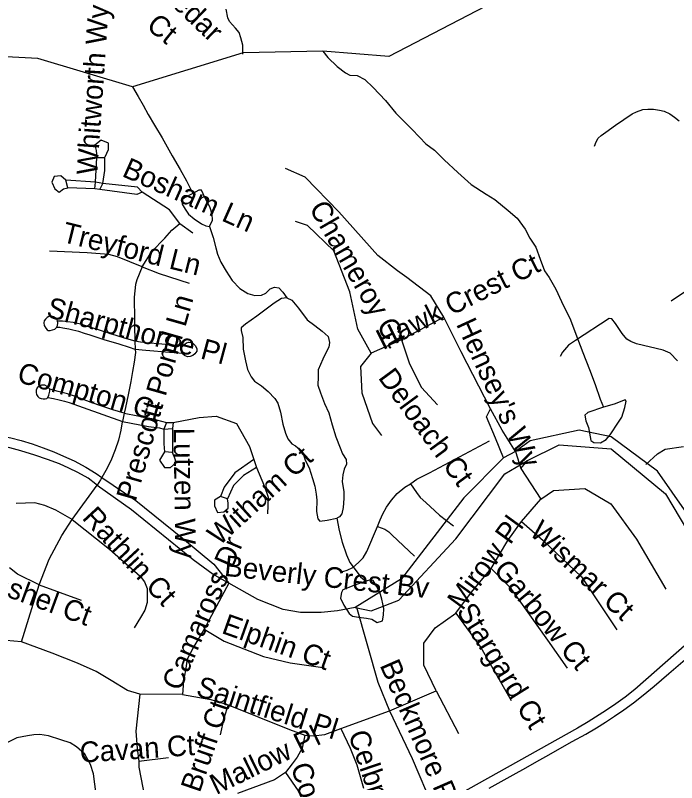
# Model space of a CAD drawing. Extents: x 1383679 to 1536984, y 460658 to 651027.
# Drawn here: x 1468299 to 1471343, y 497543 to 501072 of the extents above; entities that cross this region are included whole.
import ezdxf

# ---------------------------------------------------------------- set-up
doc = ezdxf.new("R2010")
doc.units = 0
for name, color, linetype in [('Exist Hydrographic Creek Single Shore', 7, 'Continuous'), ('Exist Hydrographic Misc Water Feature', 7, 'Continuous'), ('Exist Road Non-System Type 51', 7, 'Continuous'), ('Exist Road Non-System Type 51 Label', 7, 'Continuous'), ('Exist Road Primary NC UnDivided 4 Lane Attributed', 7, 'Continuous')]:
    doc.layers.add(name, color=color, linetype=linetype)

msp = doc.modelspace()

# ---------------------------------------------------------------- linework, layer by layer
at = {"layer": 'Exist Hydrographic Creek Single Shore'}
msp.add_lwpolyline([(1470946.3, 501365.9), (1470017.8, 500882.9), (1469714.1, 500907.6), (1469347.5, 500900.1), (1468838.7, 500743.9), (1468402.2, 500874.3), (1468049.9, 500891.5), (1467938.2, 501054.9), (1467869.4, 501149.5)], dxfattribs=at)
at = {"layer": 'Exist Hydrographic Misc Water Feature'}
for points in [[(1469345.7, 500894.5), (1469346.4, 500934.7), (1469337, 500968.5), (1469329.5, 500993.2), (1469311.9, 501013.3), (1469284.4, 501043.4), (1469276.7, 501061.6), (1469269.4, 501100.3)], [(1469714.1, 500907.6), (1469737.7, 500879.2), (1469780.8, 500836.5), (1469818.4, 500807.8), (1469838.1, 500797.6), (1469872.2, 500795.3), (1469907.8, 500776.5), (1469945.3, 500741.2), (1470002.1, 500680.2), (1470051.1, 500621.8), (1470123.7, 500548.1), (1470159.1, 500511.3), (1470188.6, 500481.2), (1470228.1, 500452.5), (1470273.2, 500407.3), (1470336.2, 500350.2), (1470397.2, 500294.8), (1470466.4, 500249.9), (1470506, 500225.3), (1470567.1, 500174), (1470608.4, 500139.6), (1470645.6, 500088.8), (1470666.9, 500048.1), (1470694.1, 500005.7), (1470715, 499951.1), (1470734, 499896.6), (1470755.5, 499866.6), (1470786.6, 499813.5), (1470813.6, 499755.5), (1470854.1, 499671), (1470878.9, 499606.5), (1470911.3, 499521.3), (1470941.8, 499442.7), (1470968.7, 499374.1), (1470991.5, 499306.3), (1471006.7, 499269.9)], [(1468838.7, 500743.9), (1468863.9, 500699), (1468887.2, 500659.2), (1468910.4, 500616.8), (1468939.6, 500567.9), (1468974.5, 500508.9), (1469021, 500426.7), (1469057.9, 500363.6), (1469086.9, 500311.3), (1469116, 500252.4)], [(1469193.2, 500100.8), (1469205.7, 500130.8), (1469204.1, 500157.1), (1469194.8, 500191), (1469177.4, 500221.7), (1469163.9, 500251.5), (1469156.1, 500268.1), (1469144.1, 500268.3), (1469116, 500252.4)], [(1469116, 500252.4), (1469077.5, 500233.5), (1469067.4, 500223.1), (1469067, 500203.4), (1469080.5, 500181), (1469096.2, 500158.5), (1469121.8, 500136.6), (1469155.4, 500113.8), (1469175.2, 500103.6), (1469193.2, 500100.8)], [(1469193.2, 500100.8), (1469210.2, 500050.4), (1469221.3, 500002.5), (1469228.9, 499974.5), (1469244.1, 499936.4), (1469269.4, 499895.7), (1469296.7, 499853.3), (1469332, 499816.5), (1469369.7, 499793.6), (1469401.5, 499783.1), (1469431.4, 499784.9), (1469451.6, 499794.4), (1469472, 499813.7), (1469492.2, 499821.5), (1469512.1, 499819.4), (1469529.7, 499798.6), (1469549.2, 499772.7)], [(1469549.2, 499772.7), (1469523.3, 499769.1), (1469490.8, 499747.7), (1469409.7, 499688.6), (1469359, 499651.8), (1469338.6, 499634.2), (1469338.4, 499621.9), (1469345.9, 499589.7), (1469346.9, 499536.4), (1469357.9, 499483.6), (1469367.2, 499443.2), (1469384.6, 499409.2), (1469400.2, 499389.2), (1469431.8, 499368.1), (1469463.4, 499342), (1469492.8, 499309.4), (1469506.5, 499288.6), (1469519.7, 499246.5), (1469530.7, 499192.1), (1469541.9, 499150), (1469553.4, 499124.4), (1469571.1, 499101.8), (1469588.9, 499091.6), (1469610.5, 499073.1), (1469624.3, 499056.5), (1469633.7, 499026.7), (1469651, 498990.3), (1469666.2, 498941.5), (1469677.6, 498906.1), (1469682.9, 498869.8), (1469686.3, 498841.8), (1469685.4, 498789.3), (1469690.8, 498755.6), (1469700.6, 498745.6), (1469734.8, 498750.6), (1469779, 498759.6)], [(1469549.2, 499772.7), (1469571.1, 499761.6), (1469602.5, 499725.7), (1469641.5, 499672.4), (1469677, 499646.3), (1469710.6, 499619.3), (1469738.1, 499594.9), (1469745.7, 499566.9), (1469741.3, 499546.5), (1469730.9, 499525.3), (1469714.2, 499491.2), (1469693.4, 499441.6), (1469692.8, 499409.6), (1469692, 499371.8), (1469703.4, 499335.5), (1469722.5, 499286.7), (1469741.8, 499244.5), (1469756.7, 499188.4), (1469773.8, 499133.9), (1469794.8, 499083.4), (1469804.3, 499055.3), (1469821.8, 499029.5), (1469823.4, 499007.3), (1469813, 498985.4), (1469806.6, 498959.2), (1469804, 498927.3), (1469811.2, 498881.2), (1469810.6, 498849.2), (1469807.8, 498809.1), (1469801.3, 498779.7), (1469791.1, 498765.9), (1469779, 498759.6)], [(1471006.7, 499269.9), (1470934.3, 499245.1), (1470920.1, 499233.1), (1470925.6, 499206.7), (1470937, 499176.9), (1470948, 499116.8), (1470961.7, 499106.7), (1470991.8, 499106.1), (1471018, 499121.1), (1471036.5, 499142.9), (1471075.5, 499200.4), (1471090, 499223.9), (1471104.9, 499267.9), (1471111.3, 499297.3), (1471105.5, 499304), (1471055.1, 499284.5), (1471006.7, 499269.9)], [(1469779, 498759.6), (1469789.9, 498701.9), (1469802.9, 498649.1), (1469823.9, 498591.3), (1469839.3, 498554.9), (1469876.3, 498504.1), (1469888.1, 498489.9), (1469911.7, 498468.9)], [(1469911.7, 498468.9), (1469857.3, 498450.3), (1469806.9, 498429.1), (1469800.6, 498417), (1469796.1, 498391.6), (1469811.6, 498359.3), (1469835, 498320.2), (1469850.7, 498308.4), (1469878.6, 498303.8), (1469914.6, 498299), (1469940.5, 498294.4), (1469964.3, 498279.9), (1469988.4, 498287.6), (1469992.9, 498313.8), (1469995.4, 498343.3), (1469986.2, 498386.2), (1469976.9, 498418.4), (1469961.3, 498446.6), (1469945.7, 498472.3), (1469935.7, 498475), (1469911.7, 498468.9)]]:
    msp.add_lwpolyline(points, dxfattribs=at)
at = {"layer": 'Exist Road Non-System Type 51'}
for p, q in [((1468848.4, 499575.2), (1468850.5, 499535.9)), ((1468800, 499242.3), (1468791.6, 499204.3)), ((1468559.8, 498752.6), (1468675.3, 498911.5)), ((1469281.7, 498460.8), (1469167.8, 498248.1)), ((1468326.7, 498189.8), (1468408.3, 498452.4)), ((1468408.3, 498452.4), (1468601.7, 498381.5)), ((1468326.7, 498189.8), (1468219.2, 498200.2)), ((1470021.8, 497873.6), (1470236.4, 497965.7)), ((1470236.4, 497965.7), (1470338.8, 497769)), ((1469069, 497947.9), (1468872.4, 497950)), ((1469797.5, 497792), (1470021.8, 497873.6)), ((1468868, 497641.3), (1469003.8, 497658.1))]:
    msp.add_line(p, q, dxfattribs=at)
for points in [[(1470965.2, 500470.8), (1470972.4, 500490.3), (1470981.8, 500507.2), (1470995.6, 500520), (1471017.1, 500535), (1471061.1, 500566.7), (1471137.8, 500618.8), (1471158, 500629), (1471187.1, 500638.6), (1471211, 500641.4), (1471236.2, 500640.7), (1471264.8, 500636.9), (1471286.1, 500631.2), (1471311, 500620), (1471333.9, 500604.2), (1471355, 500586.5)], [(1468713, 500421.7), (1468727.2, 500455.8), (1468727.2, 500484.2), (1468693.1, 500498.4), (1468664.7, 500475.6), (1468670.4, 500450.1), (1468673.2, 500418.8)], [(1468667.6, 500305.2), (1468673.2, 500418.8)], [(1468673.2, 500418.8), (1468710.1, 500418.8)], [(1468701.6, 500299.5), (1468710.1, 500359.2), (1468710.1, 500418.8)], [(1470058.3, 499897.6), (1469967.6, 499967.1), (1469788.7, 500168.8), (1469632.6, 500327.9), (1469541.8, 500367.7)], [(1468531.3, 500313.7), (1468508.6, 500333.6), (1468477.4, 500330.8), (1468466, 500305.2), (1468480.2, 500273.9), (1468500.1, 500259.7), (1468520, 500273.9), (1468539.8, 500279.6)], [(1468667.6, 500305.2), (1468531.3, 500313.7)], [(1468539.8, 500279.6), (1468531.3, 500313.7)], [(1468664.7, 500273.9), (1468667.6, 500305.2)], [(1468701.6, 500299.5), (1468667.6, 500305.2)], [(1468687.4, 500271.1), (1468701.6, 500299.5)], [(1468883.3, 500259.7), (1468860.6, 500282.5), (1468701.6, 500299.5)], [(1468664.7, 500273.9), (1468539.8, 500279.6)], [(1468687.4, 500271.1), (1468664.7, 500273.9)], [(1468883.3, 500259.7), (1468857.7, 500248.4), (1468687.4, 500271.1)], [(1469056.4, 500114.8), (1469008.2, 500177.3), (1468883.3, 500259.7)], [(1469936.2, 499518.8), (1469875.2, 499628.8), (1469838.6, 499799.8), (1469765.3, 499989.2), (1469643.3, 500105.3), (1469588.4, 500123.6)], [(1468882.6, 499915.8), (1468927.2, 499986.7), (1468987.4, 500047.2), (1469019.5, 500083.6), (1469056.4, 500114.8)], [(1469056.4, 500114.8), (1469116, 500072.2)], [(1468882.6, 499915.8), (1468769.3, 499961.7), (1468729.5, 499972.1), (1468629.6, 499980.4), (1468456.1, 499987.7)], [(1468882.6, 499915.8), (1468858.4, 499855), (1468852.4, 499833.5), (1468848.3, 499805.6), (1468846.3, 499776.2), (1468845.4, 499745.3), (1468847.4, 499703), (1468847.8, 499662.8), (1468847.9, 499618), (1468848.1, 499600.5), (1468848.3, 499576.7), (1468848.4, 499575.2)], [(1468882.6, 499915.8), (1468961, 499885.6), (1469099.6, 499839.7)], [(1470271.9, 499683.8), (1470210.9, 499781.5), (1470101, 499867), (1470058.3, 499897.6)], [(1471659.9, 499642.8), (1471602.5, 499724.5), (1471560.4, 499777.2), (1471530.5, 499800.9), (1471499.4, 499816.3), (1471470.4, 499820.2), (1471444.4, 499819.8), (1471415.9, 499815.4), (1471388.2, 499804.9), (1471318.4, 499758.3)], [(1468492.6, 499667.1), (1468486.5, 499678.7), (1468475.2, 499685.5), (1468463.9, 499688.6), (1468453.7, 499686.5), (1468445.6, 499681.8), (1468437.1, 499675), (1468431.7, 499666.7), (1468429.5, 499657.3), (1468431.7, 499645.3), (1468439.2, 499633.9), (1468444.6, 499626.1), (1468449.9, 499622.4), (1468459.6, 499622.4), (1468470.4, 499625), (1468480.6, 499628.1), (1468488.1, 499637)], [(1468488.1, 499637), (1468492.9, 499645.3), (1468494.5, 499656.3), (1468492.6, 499667.1)], [(1468492.6, 499667.1), (1468503.6, 499667.6), (1468515.9, 499667.8), (1468539.6, 499664.8), (1468564.3, 499660.5), (1468598.4, 499652.8), (1468625.6, 499644.8), (1468675.2, 499629), (1468737.2, 499608.2), (1468800.4, 499589.6), (1468848.4, 499575.2)], [(1470271.9, 499683.8), (1470076.6, 499579.9)], [(1470485.5, 499262.3), (1470351.2, 499525), (1470271.9, 499683.8)], [(1471346.6, 499482.9), (1471313.2, 499518.8), (1471280.6, 499532.6), (1471158.2, 499560.8), (1471132.4, 499572.2), (1471113.9, 499583), (1471091.5, 499609), (1471061.8, 499655), (1471044.6, 499675.6), (1471033.1, 499678.6), (1470878, 499577.3), (1470845.9, 499555.2), (1470817.6, 499522.8), (1470807.5, 499503.3)], [(1468850.5, 499535.9), (1468824.4, 499544.5), (1468776.6, 499559.3), (1468707.4, 499580.2), (1468642.8, 499601.7), (1468617.7, 499609.4), (1468590.9, 499617.5), (1468562.8, 499624.5), (1468544.4, 499628.7), (1468516.7, 499634.1), (1468503.2, 499635.9), (1468488.1, 499637)], [(1468848.4, 499575.2), (1468848.7, 499575.1), (1468875.4, 499569.9), (1468901.1, 499567), (1468973.2, 499560.8), (1469035.2, 499555.6), (1469071, 499553.3)], [(1469067.3, 499517.3), (1469062.6, 499532.3), (1469063.6, 499542.7), (1469071, 499553.3)], [(1469071, 499553.3), (1469087.3, 499565.6), (1469098, 499568.7), (1469114.1, 499565.6), (1469127, 499553.1), (1469134.5, 499540.6), (1469134.5, 499528.1), (1469124.9, 499515.6), (1469115.2, 499507.2), (1469103.4, 499503.1), (1469091, 499502), (1469078.1, 499508.3), (1469067.3, 499517.3)], [(1470076.6, 499579.9), (1469936.2, 499518.8)], [(1470076.6, 499579.9), (1470113.2, 499470), (1470168.2, 499360), (1470241.4, 499280.6)], [(1468850.5, 499535.9), (1468851.2, 499521.5), (1468845.9, 499477.1), (1468838.2, 499434.5), (1468830.1, 499387.6), (1468818, 499326.9), (1468805.9, 499268.5), (1468800, 499242.3)], [(1469067.3, 499517.3), (1469051, 499518.9), (1469007.9, 499521.5), (1468900.2, 499530.1), (1468850.9, 499535.8), (1468850.5, 499535.9)], [(1469936.2, 499518.8), (1469887.4, 499457.8), (1469893.5, 499335.6), (1469942.3, 499195.1), (1469985.1, 499140.1)], [(1468457.5, 499353.5), (1468445.1, 499365.5), (1468433.8, 499371.2), (1468418.8, 499371.2), (1468408.6, 499366.5), (1468399.5, 499358.7), (1468394.6, 499347.8), (1468394.6, 499337.9), (1468395.7, 499328), (1468402.1, 499319.1), (1468408.6, 499313.4), (1468418.3, 499309.2), (1468426.8, 499307.6), (1468436.5, 499307.6), (1468443, 499309.2), (1468448.5, 499315.1)], [(1468448.5, 499315.1), (1468452.6, 499325.4), (1468454.8, 499330.6), (1468458, 499343.6), (1468457.5, 499353.5)], [(1468800, 499242.3), (1468747.3, 499257.6), (1468696.4, 499274.4), (1468648.3, 499291.8), (1468576.1, 499319.5), (1468538.6, 499331.6), (1468496.5, 499341.5), (1468457.5, 499353.5)], [(1468448.5, 499315.1), (1468474.8, 499309.4), (1468501, 499303.8), (1468525.3, 499297.2), (1468545.8, 499291.7), (1468611.3, 499268.2), (1468791.6, 499204.3)], [(1468800, 499242.3), (1468925.8, 499217.2), (1468993.9, 499200.2)], [(1470546.5, 499036.3), (1470509.9, 499127.9), (1470467.2, 499225.6), (1470485.5, 499262.3)], [(1470601.5, 499066.8), (1470540.4, 499164.6), (1470485.5, 499262.3)], [(1468791.6, 499204.3), (1468791.2, 499202.9), (1468784.7, 499164.1), (1468773.4, 499118.3), (1468758.2, 499074.3), (1468737.9, 499023.1), (1468715.1, 498979.1), (1468696.8, 498945.7)], [(1468791.6, 499204.3), (1468911.6, 499180.3), (1468962.7, 499174.6), (1468982.6, 499168.9)], [(1468993.9, 499200.2), (1468982.6, 499168.9)], [(1468993.9, 499200.2), (1469025.2, 499200.2)], [(1469025.2, 499200.2), (1469022.3, 499171.8)], [(1469025.2, 499200.2), (1469144.4, 499222.9), (1469223.8, 499228.6), (1469317.5, 499194.5), (1469377.1, 499089.4), (1469397, 499029.7)], [(1468982.6, 499168.9), (1469022.3, 499171.8)], [(1468982.6, 499166.1), (1468982.6, 499100.8), (1468985.4, 499063.8)], [(1469022.3, 499171.8), (1469022.3, 499061)], [(1471659.7, 498411.1), (1471571.9, 498535.4), (1471468.1, 498669.8), (1471254.5, 498975.2), (1471040.9, 499134), (1470894.4, 499164.6), (1470668.6, 499115.7), (1470601.5, 499066.8)], [(1468099.8, 499155), (1468138.4, 499149.3), (1468182, 499146.5), (1468223.9, 499139.6), (1468278.7, 499128.9), (1468325.5, 499116.5), (1468376.3, 499100.9), (1468427.5, 499082.9), (1468476.3, 499064), (1468520.3, 499045.3), (1468570.2, 499022.4), (1468623.4, 498993.6), (1468670.5, 498965.3), (1468696.8, 498945.7)], [(1468675.3, 498911.5), (1468669.1, 498916), (1468633.5, 498943.3), (1468586.9, 498969.7), (1468544.7, 498990.1), (1468501.4, 499008.6), (1468446.7, 499029.3), (1468388.6, 499049.5), (1468324.2, 499069.3), (1468274.1, 499083.1), (1468221.1, 499094.3), (1468171.4, 499103.1), (1468128.5, 499110.4), (1468094.8, 499118.6)], [(1470117.4, 498917.8), (1470119.5, 498919.2), (1470146.4, 498939.1), (1470205.1, 498968.4), (1470481.6, 499114.9)], [(1470625.9, 498987.4), (1470656.4, 499024.1), (1470802.9, 499097.4), (1471040.9, 499079), (1471291.1, 498871.3), (1471498.6, 498523.2), (1471608.5, 498401), (1471579, 498346.5)], [(1468985.4, 499063.8), (1468962.7, 499026.9), (1468985.4, 498992.8), (1469013.8, 498992.8), (1469039.4, 499015.5), (1469033.7, 499035.4), (1469022.3, 499061)], [(1469022.3, 499061), (1468985.4, 499063.8)], [(1470601.5, 499066.8), (1470546.5, 499036.3)], [(1470601.5, 499066.8), (1470625.9, 498987.4), (1470717.4, 498846.9)], [(1471201.6, 499006.2), (1471255.5, 499055.6), (1471290.1, 499077), (1471374.2, 499088.6)], [(1469397, 499029.7), (1469309, 498967.2), (1469260.7, 498901.9), (1469243.7, 498859.3)], [(1469397, 499029.7), (1469408.3, 498992.8)], [(1470546.5, 499036.3), (1470363.5, 498853), (1470076.6, 498480.4), (1469862.9, 498348.2)], [(1469862.9, 498348.2), (1469936.2, 498333.8), (1470064.4, 498382.7), (1470326.8, 498663.7), (1470552.6, 498963), (1470656.4, 499024.1)], [(1469408.3, 498992.8), (1469348.7, 498955.9), (1469303.3, 498910.4), (1469274.9, 498847.9)], [(1469408.3, 498992.8), (1469445.2, 498904.7), (1469462.3, 498856.4), (1469459.4, 498779.7)], [(1468696.8, 498945.7), (1468690.9, 498935), (1468675.3, 498911.5)], [(1468696.8, 498945.7), (1468853.1, 498840.2), (1469067.9, 498667.1), (1469211.9, 498548.3), (1469281.7, 498460.8)], [(1469965.8, 498720.9), (1469978.9, 498751.6), (1469990.6, 498779.8), (1470008.1, 498810.2), (1470030.4, 498841.8), (1470056.2, 498873.5), (1470091.4, 498901.6), (1470117.4, 498917.8)], [(1470117.4, 498917.8), (1470145.2, 498878.2), (1470162.9, 498854.8), (1470188.6, 498831.3), (1470229.6, 498792.6), (1470250.8, 498772.7), (1470316, 498724.5)], [(1468675.3, 498911.5), (1468833.7, 498798.5), (1469117.4, 498569.2), (1469209.7, 498502.4), (1469281.7, 498460.8)], [(1470717.4, 498846.9), (1470776.6, 498887.1), (1470920, 498896.6), (1471039.5, 498824.9), (1471159, 498662.2), (1471292.8, 498432.6)], [(1469243.7, 498859.3), (1469215.3, 498842.2), (1469215.3, 498816.7), (1469229.5, 498785.4), (1469257.9, 498788.3), (1469277.8, 498805.3), (1469277.8, 498828), (1469274.9, 498847.9)], [(1469274.9, 498847.9), (1469243.7, 498859.3)], [(1470628.4, 498743.5), (1470717.4, 498846.9)], [(1468559.8, 498752.6), (1468484.6, 498796.4), (1468435.2, 498817.2), (1468387.9, 498829.7), (1468302, 498827.6)], [(1468408.3, 498452.4), (1468454.5, 498571.2), (1468512.5, 498679.6), (1468559.8, 498752.6)], [(1468559.8, 498752.6), (1468731.7, 498617.1), (1468873.5, 498492), (1468892.8, 498467), (1468905.7, 498435.7), (1468905.7, 498398.2), (1468905.7, 498371.1), (1468895, 498335.7), (1468875.6, 498302.3), (1468845.6, 498254.4)], [(1470489.8, 498528.2), (1470566.2, 498657.4), (1470628.4, 498743.5)], [(1470628.4, 498743.5), (1470728.8, 498657.4), (1470905.6, 498490), (1471068.2, 498246)], [(1469807.1, 498514.3), (1469826.5, 498519.6), (1469852.4, 498532.5), (1469879.2, 498554.8), (1469900.4, 498577), (1469916.8, 498606.3), (1469965.8, 498720.9)], [(1469965.8, 498720.9), (1470000, 498708.2), (1470017.6, 498696.5), (1470033.9, 498681.3), (1470135.9, 498585.2)], [(1468408.3, 498452.4), (1468308.4, 498502.4), (1468271.9, 498531.6)], [(1470327.2, 498322.5), (1470398.9, 498418.2), (1470489.8, 498528.2)], [(1470489.8, 498528.2), (1470575.8, 498442.1), (1470747.9, 498198.1), (1470838.7, 498069)], [(1469869.6, 498350.2), (1469862.9, 498348.2), (1469781.3, 498333.6), (1469706.1, 498325.3), (1469611.5, 498325.3), (1469531, 498339.8), (1469414.9, 498385.7), (1469281.7, 498460.8)], [(1469869.6, 498350.2), (1469966.8, 498005.5), (1470021.8, 497873.6)], [(1470236.4, 497965.7), (1470179.1, 498083.3), (1470179.1, 498183.8), (1470231.6, 498255.5), (1470327.2, 498322.5)], [(1470327.2, 498322.5), (1470442, 498164.6), (1470580.6, 497920.6)], [(1469167.8, 498248.1), (1469120.6, 498168.9), (1469090.5, 498110.5), (1469081.9, 498060.5), (1469073.3, 498010.5), (1469069, 497947.9)], [(1469167.8, 498248.1), (1469260.2, 498193.9), (1469350.5, 498158.5), (1469440.7, 498123), (1469563.2, 498093.9), (1469713.6, 498073)], [(1468872.4, 497950), (1468814.4, 497966.7), (1468739.2, 498012.6), (1468670.4, 498054.2), (1468584.5, 498091.8), (1468468.5, 498137.6), (1468326.7, 498189.8)], [(1468872.4, 497950), (1468854.2, 497779.1), (1468859.3, 497699.9), (1468868, 497641.3)], [(1469069, 497947.9), (1469199, 497925), (1469278.5, 497900)], [(1469278.5, 497900), (1469259.2, 497839.5), (1469242, 497762.4)], [(1469278.5, 497900), (1469560.3, 497787.8), (1469631.4, 497760.6)], [(1470021.8, 497873.6), (1470125.3, 497653.9), (1470221.5, 497427.1)], [(1469631.4, 497760.6), (1469670.2, 497758.5), (1469724.2, 497764.8), (1469797.5, 497792)], [(1469797.5, 497792), (1469840.6, 497702), (1469870.8, 497624.6), (1469901, 497517.9)], [(1468671.5, 497487.7), (1468658.6, 497582.6), (1468644.7, 497626.4), (1468619.4, 497673.3), (1468580.7, 497707.7), (1468550.7, 497726.4), (1468508.8, 497740), (1468450.8, 497758.7), (1468412.1, 497764), (1468384.1, 497762.9), (1468355.1, 497757.7), (1468305.7, 497748.3), (1468259, 497725.4), (1468219.2, 497701.4)], [(1469631.4, 497760.6), (1469618.5, 497702), (1469596.9, 497660.2), (1469573.2, 497628.8), (1469543, 497589)], [(1468868, 497641.3), (1468867, 497614.4), (1468895, 497470.6), (1468925.1, 497297.5), (1468945.5, 497257.9), (1468979.8, 497203.7), (1469014.2, 497159.9), (1469074.4, 497084.9)], [(1469543, 497589), (1469491.2, 497555.5), (1469320.9, 497492.8)], [(1469543, 497589), (1469601.2, 497505.3), (1469614.2, 497473.9), (1469629.3, 497381.8)]]:
    msp.add_lwpolyline(points, dxfattribs=at)
at = {"layer": 'Exist Road Primary NC UnDivided 4 Lane Attributed'}
for points in [[(1474206.6, 500523.7), (1474018, 500398.4), (1473635.2, 500105.1), (1473543, 500027.7), (1471769.1, 498495.7), (1471579, 498346.5), (1471480.1, 498261.1), (1471150.8, 497971.8), (1471105.7, 497936.7), (1471062.4, 497905.2), (1471019.5, 497875.5), (1470936, 497822.3), (1470887, 497793.5), (1470291.8, 497461.1), (1469660.5, 497147.5), (1469541.9, 497080.5), (1469159, 496813.8), (1468432.3, 496280.9), (1468392.4, 496259.4), (1468306.5, 496218.3)], [(1470480.3, 497517.2), (1470534.5, 497547.9), (1470591, 497579.2), (1470648.4, 497611.5), (1470699, 497639.8), (1470754.2, 497670), (1470805.2, 497699.8), (1470862.6, 497731.5), (1470925.2, 497766.4), (1470974.2, 497795.2), (1471016.2, 497821.6), (1471057.6, 497848.4), (1471100.6, 497878.1), (1471143.8, 497909.6), (1471189, 497944.7), (1471240.3, 497986.8), (1471307.8, 498044.1), (1471382.9, 498109.8)]]:
    msp.add_lwpolyline(points, dxfattribs=at)

# ---------------------------------------------------------------- texts
at = {"layer": 'Exist Road Non-System Type 51 Label'}
for s, rotation, p in [('Cedar', 316.1695, (1468949.4, 501183)), ('Whitworth Wy', 86.0442, (1468675.3, 500335.7)), ('Ct', 320.9067, (1468897, 501015.5)), ('Bosham Ln', 335.9889, (1468785.2, 500334)), ('Chameroy Ct', 299.9781, (1469648.8, 500185.8)), ('Treyford Ln', 346.0494, (1468508.5, 500031.3)), ('Hawk Crest Ct', 26.625, (1469991.3, 499531.6)), ('Sharpthorne Pl', 344.913, (1468437.2, 499686.5)), ('Prescott Pond Ln', 74.1042, (1468852.9, 498833.7)), ("Hensey's Wy", 294.722, (1470326.3, 499652.2)), ('Compton Ct', 344.1709, (1468301.9, 499387.4)), ('Deloach Ct', 306.2993, (1469966, 499405.2)), ('Lutzen Wy', 270.8212, (1469026.9, 499174.6)), ('Witham Ct', 42.2765, (1469237, 498629.1)), ('Rathlin Ct', 312.6448, (1468602.2, 498758.3)), ('Mirow Pl', 53.9758, (1470357, 498331)), ('Wismar Ct', 316.8162, (1470660.4, 498688.1)), ('Camaross Dr', 66.8972, (1469057.2, 497959.8)), ('Beverly Crest Bv', 353.7114, (1469257.7, 498494.5)), ('Cashel Ct', 339.7925, (1468103.4, 498455.4)), ('Garbow Ct', 309.8269, (1470496.1, 498519.1)), ('Stargard Ct', 301.9076, (1470327.1, 498332)), ('Elphin Ct', 340.3911, (1469243.5, 498232)), ('Beckmore Pl', 293.5261, (1469974.8, 498083.2)), ('Saintfield Pl', 342.3085, (1469125.6, 497944.5)), ('Bruff Ct', 71.0855, (1469147.4, 497492.8)), ('Mallow Pl', 26.0276, (1469223.4, 497484.9)), ('Cavan Ct', 3.7969, (1468598.5, 497634.4)), ('Celbridge Ct', 288.5467, (1469830.1, 497766.2)), ('Coachford Ct', 287.7988, (1469565.7, 497617.8))]:
    msp.add_text(s, height=95, rotation=rotation, dxfattribs=at).set_placement(p)

doc.saveas('drawing.dxf')
